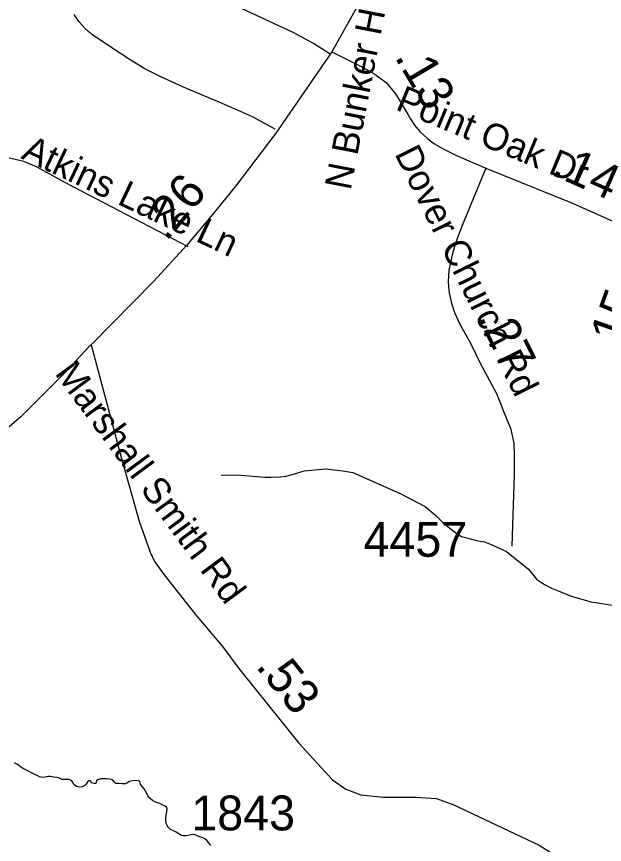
# Model space of a CAD drawing. Extents: x 1662474 to 1856135, y 779280 to 917889.
# Drawn here: x 1704252 to 1706360, y 864938 to 867907 of the extents above; entities that cross this region are included whole.
import ezdxf

# ---------------------------------------------------------------- set-up
doc = ezdxf.new("R2010")
doc.units = 0
for name, color, linetype in [('Exist Hydrographic Creek Single Shore', 7, 'Continuous'), ('Exist Hydrographic Misc Water Feature', 7, 'Continuous'), ('Exist Road Non-System Type 51', 7, 'Continuous'), ('Exist Road Non-System Type 51 Label', 7, 'Continuous'), ('Exist Road Secondary Mileage Hundredths English Label', 7, 'Continuous'), ('Exist Road Secondary Mileage Tenths English Label', 7, 'Continuous'), ('Exist Road Secondary Type 51 Attributed', 7, 'Continuous'), ('Exist Road Secondary Type 51 Label', 7, 'Continuous'), ('Exist Road Secondary Type 51 Number Label', 7, 'Continuous')]:
    doc.layers.add(name, color=color, linetype=linetype)

msp = doc.modelspace()

# ---------------------------------------------------------------- linework, layer by layer
at = {"layer": 'Exist Hydrographic Creek Single Shore'}
for points in [[(1704278.1, 865209.2), (1704268.1, 865215), (1704259.5, 865222.1), (1704253.8, 865225.8), (1704245, 865230.2)], [(1704948.6, 864934.4), (1704942.1, 864943.4), (1704935, 864951.5), (1704927.4, 864957.8), (1704917.8, 864962.2), (1704907.8, 864965.1), (1704900.1, 864968.6), (1704893.2, 864972.5), (1704883.4, 864973.3), (1704872.2, 864971.2), (1704861.5, 864968.3), (1704851.2, 864969.1), (1704844.2, 864970.4), (1704834.5, 864976.4), (1704824.5, 864982.2), (1704814.6, 864986.9), (1704804.4, 864991.1), (1704797.8, 864997.4), (1704795.9, 865000.1), (1704791.8, 865005.8), (1704788.4, 865012.9), (1704787.2, 865023.1), (1704787.5, 865033.4), (1704789.1, 865044.1), (1704791.5, 865054.4), (1704792.8, 865064.9), (1704790.4, 865071.2), (1704784.9, 865074.9), (1704776.2, 865078.2), (1704766, 865084.1), (1704757.4, 865087.4), (1704748.4, 865090.6), (1704740.2, 865095.3), (1704731.6, 865102.4), (1704722.8, 865111.6), (1704718.8, 865120), (1704714.6, 865129.4), (1704709.4, 865137.3), (1704703, 865145.2), (1704696.8, 865154.4), (1704693.9, 865163.6), (1704689.1, 865166.2), (1704679.4, 865167), (1704668.1, 865165.9), (1704657.4, 865163.3), (1704647.6, 865157.5), (1704641.9, 865155.4), (1704631.1, 865155.4), (1704620.1, 865155.9), (1704608.8, 865156.8), (1704603.9, 865161.4), (1704596, 865169.3), (1704586.2, 865172.2), (1704574.8, 865172.8), (1704565, 865173.2), (1704554.8, 865173), (1704543.8, 865169.9), (1704539.5, 865165.4), (1704536.4, 865156.2), (1704530.4, 865155.9), (1704522.2, 865158.8), (1704516.1, 865166.4), (1704511.1, 865167.2), (1704506.2, 865162.8), (1704501.2, 865153.3), (1704496.8, 865149.1), (1704487.9, 865144.7), (1704477.6, 865143.1), (1704467.1, 865145.4), (1704458.4, 865151.8), (1704453.4, 865162), (1704447.9, 865168.3), (1704439.2, 865170.9), (1704427.2, 865170.9), (1704416.4, 865170.9), (1704406.5, 865175.9), (1704396.2, 865178.2), (1704385.5, 865179.1), (1704374.5, 865181.4), (1704364.5, 865181.1), (1704354.5, 865179.3), (1704344.2, 865178), (1704334.8, 865180.1), (1704325.6, 865184.8), (1704315.4, 865189.6), (1704305.6, 865194.6), (1704297.5, 865199), (1704288.4, 865204.2), (1704278.1, 865209.2)]]:
    msp.add_lwpolyline(points, dxfattribs=at)
at = {"layer": 'Exist Hydrographic Misc Water Feature'}
for points in [[(1704985.7, 866262.5), (1705041.8, 866264.1), (1705113.8, 866257.4), (1705143.7, 866255), (1705165.8, 866254.8), (1705197.7, 866256.6), (1705217.7, 866258.3), (1705245.9, 866266.1), (1705284, 866277.7), (1705360.1, 866285.1), (1705422, 866278.4), (1705458.1, 866272.2), (1705627.4, 866196.5), (1705716.9, 866149.6), (1705754.7, 866119.2), (1705780.4, 866092.9), (1705810.1, 866068.6), (1705832, 866052.4), (1705848.1, 866042.4), (1705901.9, 866027.8), (1705929.8, 866023.5), (1705953.8, 866013.4), (1706009.5, 865988.8), (1706087.4, 865925.6)], [(1706087.4, 865925.6), (1706116.8, 865889), (1706145, 865870.4), (1706170.8, 865856.7), (1706206.8, 865842.1), (1706240.7, 865828.2), (1706312.5, 865807.8), (1706380.7, 865797.5), (1706430.6, 865791.5), (1706462.6, 865791.6), (1706526.7, 865783), (1706612.4, 865766.5), (1706644.4, 865754.3), (1706662.6, 865740), (1706680.5, 865722.4), (1706692.3, 865695.9), (1706710.1, 865678.3), (1706732.2, 865659.9), (1706750.2, 865646.3), (1706784.5, 865625.1)]]:
    msp.add_lwpolyline(points, dxfattribs=at)
at = {"layer": 'Exist Road Non-System Type 51'}
for points in [[(1705376.5, 867772.2), (1705317.1, 867810.4), (1705244, 867849.9), (1705010.4, 867959.5), (1704886.4, 868023.2), (1704820.1, 868060.1), (1704796.4, 868076.1), (1704774.4, 868096.1), (1704755.2, 868120.1), (1704740.1, 868147.9), (1704727.6, 868178.1), (1704719.1, 868210.2), (1704714.4, 868244.2), (1704714.4, 868274.9), (1704722.1, 868398.6)], [(1705179.5, 867502.9), (1705098.4, 867547.6), (1705055.2, 867566.4), (1704978.9, 867600.6), (1704861.6, 867648.9), (1704769.4, 867690.7), (1704712.6, 867719.4), (1704659.1, 867751.8), (1704604.6, 867787.6), (1704521.4, 867844.1), (1704497.1, 867865.5), (1704475.6, 867889.2), (1704458.4, 867915)], [(1704868.1, 867081.7), (1704428.2, 867311.2), (1704325.6, 867367.7), (1704277.9, 867387.4), (1704231.4, 867398.4), (1704183.9, 867400.5), (1704152.1, 867396.2), (1704121.1, 867388.7), (1704004.1, 867348.8), (1703947.4, 867323.6), (1703859.2, 867275.4), (1703828.8, 867266.4), (1703322.5, 867201.6)]]:
    msp.add_lwpolyline(points, dxfattribs=at)
at = {"layer": 'Exist Road Secondary Type 51 Attributed'}
for points in [[(1705497.3, 868696.6), (1705522, 868626), (1705548.1, 868510.1), (1705565.4, 868405.7), (1705568.9, 868367.6), (1705565.4, 868304.3), (1705555.7, 868208.5), (1705539.4, 868124.6), (1705523.8, 868057.4), (1705498.8, 867988.4), (1705382.8, 867780.4)], [(1705382.8, 867780.4), (1705182.1, 867489), (1705038.5, 867300.5), (1704955.7, 867198.4), (1704861.1, 867086.4), (1704744.9, 866958.1), (1704520.2, 866730.3)], [(1705382.8, 867780.4), (1705493, 867726.4), (1705536.9, 867700.4), (1705579.1, 867669.6), (1705611.6, 867630.5), (1705627.8, 867603.2), (1705656.4, 867554.7), (1705663.8, 867542.3), (1705678.6, 867518), (1705698.1, 867495.3), (1705727.4, 867468.7), (1705750.4, 867451.1), (1705784, 867431.7), (1705829.9, 867408.7), (1705934.4, 867363.9)], [(1705934.4, 867363.9), (1705850.3, 867157.4), (1705826.4, 867094.6), (1705814.4, 867052.7), (1705802, 866997.4), (1705799.6, 866957.4), (1705802, 866922.2), (1705810.5, 866883.4), (1705822.7, 866845.8), (1705843.3, 866802.1), (1705880.9, 866733), (1705915.2, 866664.7), (1705972.7, 866554.9), (1706010.5, 866461.7), (1706023.1, 866431.1), (1706035.2, 866377.1), (1706036.7, 866332.6), (1706036.7, 866266), (1706028.6, 866007.6)], [(1705934.4, 867363.9), (1706240.1, 867240.2), (1706633.4, 867065.6)], [(1704520.2, 866730.3), (1704510.9, 866722.1), (1704424.2, 866628.8), (1704267.5, 866472.1), (1704150.8, 866372.2), (1703950.8, 866238.9), (1703727.4, 866098.9), (1703488.6, 865955)], [(1704520.2, 866730.3), (1704628.4, 866322.7), (1704691.7, 866097.1), (1704731, 865985.9), (1704746.3, 865953.2), (1704781.2, 865905.2), (1704892.5, 865763.4), (1704990.7, 865647.8), (1705049.6, 865569.2), (1705264.4, 865301.3), (1705385.1, 865169.4), (1705432.8, 865135.7), (1705486.2, 865116.1), (1705567.6, 865107.6), (1705682.8, 865107.6), (1705758.6, 865102), (1705820.4, 865079.6), (1706125.8, 864935.4), (1706276.7, 864839.8)]]:
    msp.add_lwpolyline(points, dxfattribs=at)

# ---------------------------------------------------------------- texts
at = {"layer": 'Exist Road Non-System Type 51 Label'}
msp.add_text('Atkins Lake Ln', height=95, rotation=334.675, dxfattribs=at).set_placement((1704264.9, 867399.8))
at = {"layer": 'Exist Road Secondary Mileage Hundredths English Label'}
for s, rotation, p in [('.13', 300.5959, (1705606.2, 867762.5)), ('.14', 336.0651, (1706166.1, 867341.4)), ('.26', 49.829, (1704789.4, 867098.3)), ('.15', 70.6987, (1706408.7, 866681.1)), ('.27', 296.6825, (1705903.2, 866827.8))]:
    msp.add_text(s, height=125, rotation=rotation, dxfattribs=at).set_placement(p)
at = {"layer": 'Exist Road Secondary Mileage Tenths English Label'}
msp.add_text('.53', height=125, rotation=308.7131, dxfattribs=at).set_placement((1705107.5, 865575.7))
at = {"layer": 'Exist Road Secondary Type 51 Label'}
for s, rotation, p in [('N Bunker Hill Rd', 79.0303, (1705449.9, 867281.7)), ('Point Oak Dr', 337.4366, (1705607.3, 867574.8)), ('Dover Church Rd', 296.4093, (1705606.1, 867415.6)), ('Marshall Smith Rd', 306.491, (1704386.7, 866627.2))]:
    msp.add_text(s, height=95, rotation=rotation, dxfattribs=at).set_placement(p)
at = {"layer": 'Exist Road Secondary Type 51 Number Label'}
for s, p in [('4457', (1705496.3, 865969.7)), ('1843', (1704878.9, 864988.2))]:
    msp.add_text(s, height=125, dxfattribs=at).set_placement(p)

doc.saveas('drawing.dxf')
